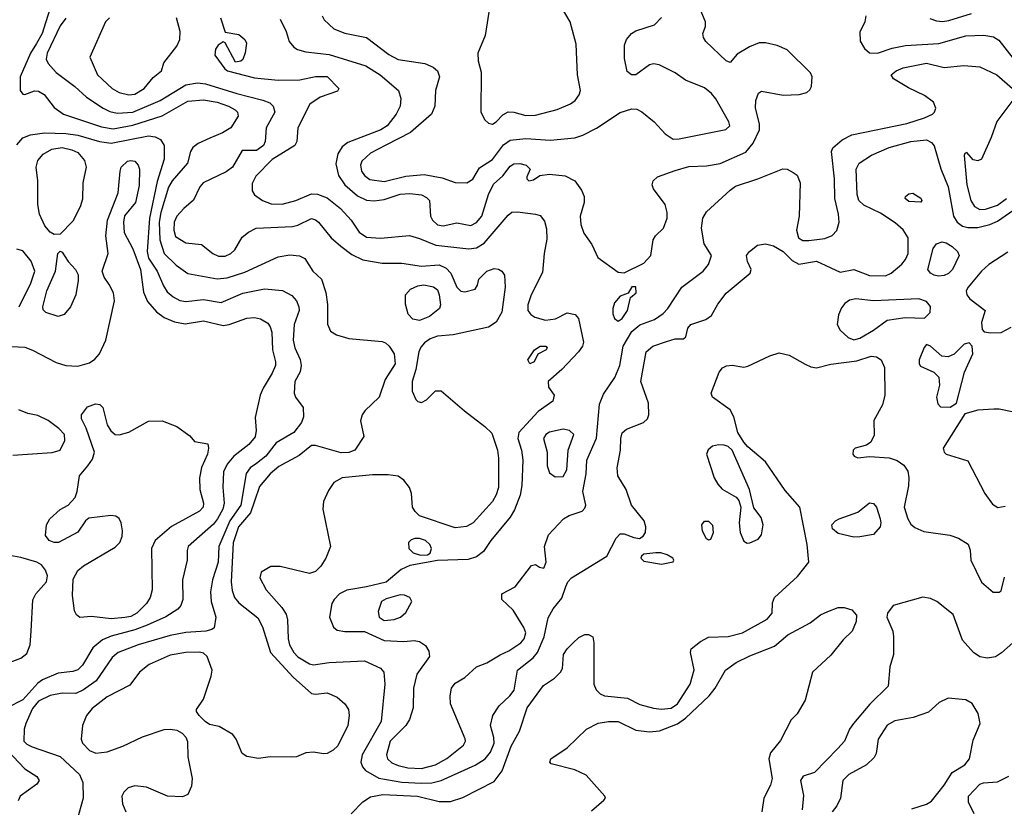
# Model space of a CAD drawing. Extents: x 1173029 to 1307123, y 522559 to 678521.
# Tile 506 of 623: x 1232909 to 1237920, y 639928 to 643935. Entities that reach past the tile are written whole.
import ezdxf

# ---------------------------------------------------------------- set-up
doc = ezdxf.new("R2010")
doc.units = 0

msp = doc.modelspace()

# ---------------------------------------------------------------- linework, layer by layer
at = {"layer": '0CON10XD'}
for points in [[(1233072, 644015), (1233024.4, 643865), (1232994.3, 643814.3), (1232964, 643765), (1232911.5, 643645), (1232912, 643575), (1232925, 643556.7), (1232935, 643553.8), (1232985, 643572.9), (1233005, 643571.9), (1233034.6, 643554.6), (1233085, 643487.8), (1233132.9, 643455), (1233325, 643389.8), (1233385, 643379.3), (1233485, 643397.7), (1233634.8, 643445.2), (1233765, 643520.7), (1233845, 643526.7), (1233914.8, 643514.8), (1233972.2, 643495), (1234005.7, 643475.7), (1234017.5, 643465), (1234021.5, 643445), (1233984.4, 643385), (1233940.9, 643359.1), (1233877.2, 643332.8), (1233817.1, 643305), (1233791.4, 643285), (1233779.4, 643265), (1233762.7, 643205), (1233685, 643114.6), (1233667.5, 643082.5), (1233628.6, 642955), (1233619.9, 642905), (1233621.9, 642815), (1233645.3, 642745), (1233705, 642686), (1233765, 642643.8), (1233915, 642616.4), (1233965, 642621.6), (1234055, 642650.8), (1234225, 642728.7), (1234285, 642739.3), (1234334, 642734), (1234359.8, 642719.8), (1234401.4, 642655), (1234445.5, 642615.5), (1234467.6, 642547.6), (1234475.4, 642485.4), (1234475.4, 642385.4), (1234490.9, 642350.9), (1234521.4, 642331.4), (1234585, 642313.5), (1234755, 642298.6), (1234771.3, 642291.3), (1234790, 642275), (1234814.4, 642235), (1234820.4, 642185), (1234770, 642105), (1234739.4, 642015), (1234665.6, 641945), (1234652.5, 641925), (1234644.5, 641895), (1234660.6, 641815), (1234615, 641745.6), (1234585, 641732.5), (1234545, 641731.6), (1234415, 641769.6), (1234395, 641768.2), (1234331.4, 641718.6), (1234228.1, 641661.9), (1234183.8, 641625), (1234130.3, 641559.7), (1234104.9, 641485.1), (1234083.4, 641426.6), (1234022.2, 641355), (1233995.7, 641274.3), (1233986.5, 641075), (1233991.4, 641031.4), (1234003.1, 640995), (1234025, 640968.8), (1234122.2, 640892.2), (1234145, 640846), (1234185.3, 640715), (1234300.5, 640590.5), (1234395, 640507.8), (1234415, 640504.5), (1234475, 640511.1), (1234525, 640487.8), (1234564.2, 640455), (1234582.9, 640425), (1234586.9, 640395), (1234580, 640345), (1234528.8, 640241.2), (1234505, 640218.5), (1234475, 640202.2), (1234455, 640199.5), (1234405, 640207.8), (1234365, 640205.6), (1234317.5, 640185), (1234295, 640183.1), (1234185, 640185.7), (1234125, 640176.9), (1234065, 640186.7), (1234041.7, 640201.7), (1234012, 640275), (1233995, 640298.8), (1233925, 640338.8), (1233875, 640350), (1233854.1, 640364.1), (1233823.3, 640395), (1233810, 640415), (1233810, 640425), (1233845, 640477.5), (1233884.6, 640595), (1233889.3, 640625), (1233863.8, 640695), (1233845, 640712.1), (1233825, 640717.3), (1233755, 640715.8), (1233675, 640702.7), (1233568.6, 640655), (1233518.6, 640615), (1233469.8, 640550.2), (1233355, 640489.4), (1233279, 640431), (1233250, 640395), (1233229.6, 640345), (1233222.7, 640275), (1233229.1, 640255), (1233265, 640217.1), (1233296.4, 640203.6), (1233355, 640209.5), (1233435, 640238.6), (1233533.9, 640286.1), (1233645, 640323.4), (1233676.2, 640326.2), (1233709.8, 640319.8), (1233736.2, 640305), (1233754.3, 640285), (1233763.2, 640263.2), (1233765.9, 640184.1), (1233786.9, 640075), (1233784.2, 640035), (1233765, 639993.8), (1233737.9, 639982.1), (1233662.5, 639985), (1233555, 640030), (1233495, 640037.5), (1233462, 640028), (1233438.9, 640005), (1233429.1, 639985), (1233432.1, 639945), (1233450.5, 639905)], [(1234629, 643039), (1234675, 643016.5), (1234712.9, 643012.9), (1234765, 643020.3), (1234845, 643047.7), (1234895, 643051.1), (1234953.8, 643043.8), (1234980.4, 643030.4), (1234995.5, 643015), (1235000.3, 642935), (1235010.7, 642915), (1235035, 642891.6), (1235065, 642887.2), (1235135, 642901.2), (1235205, 642888.8), (1235235, 642902.7), (1235261.3, 642935), (1235294.8, 643045), (1235321, 643099), (1235368.8, 643141.2), (1235405, 643190.5), (1235425, 643201.1), (1235455, 643204.3), (1235487.5, 643195), (1235506.7, 643175), (1235491.2, 643135), (1235491.2, 643125), (1235500, 643115), (1235525, 643121.2), (1235557.1, 643142.9), (1235605, 643149.5), (1235685, 643140), (1235734.6, 643114.6), (1235767.8, 643067.8), (1235781.9, 643035), (1235781.9, 643005), (1235762.2, 642935), (1235765, 642892.5), (1235779.7, 642849.7), (1235821.5, 642791.5), (1235851.5, 642725), (1235955, 642651.4), (1235985, 642647.5), (1236085, 642696.8), (1236122.3, 642735), (1236133.6, 642815), (1236145.3, 642834.7), (1236185.9, 642874.1), (1236204.6, 642925), (1236204.5, 642955), (1236194.6, 642994.6), (1236134.5, 643075), (1236127.5, 643095), (1236133.3, 643115), (1236156, 643135), (1236245, 643167.8), (1236315, 643187.5), (1236405, 643191.8), (1236475, 643203.8), (1236605, 643260.8), (1236642.9, 643307.1), (1236674.7, 643375), (1236674.1, 643405), (1236654.7, 643484.7), (1236656.1, 643523.9), (1236668.9, 643561.1), (1236685, 643571.4), (1236795, 643551.8), (1236875.9, 643554.1), (1236915.4, 643564.6), (1236931.3, 643578.7), (1236938.6, 643595), (1236941.8, 643645), (1236934.6, 643665), (1236815, 643782.3), (1236765, 643804.6), (1236705, 643817.1), (1236673.1, 643816.9), (1236623.3, 643796.7), (1236560.9, 643759.1), (1236525, 643717.5), (1236505, 643726.2), (1236401.2, 643825), (1236388.8, 643845), (1236386, 643865), (1236399.1, 643900.9), (1236400, 643925), (1236362.7, 644012.7)], [(1235301.9, 644005), (1235278.1, 643855), (1235241.1, 643765), (1235243.5, 643725), (1235257.9, 643667.9), (1235255.6, 643465), (1235276, 643425), (1235295, 643409.2), (1235315, 643402.9)], [(1235315, 643402.9), (1235334.2, 643415), (1235368.1, 643451.9), (1235395, 643465.6), (1235425, 643464.5), (1235485, 643448.5), (1235535, 643449.6), (1235645, 643478.5), (1235713.4, 643506.6), (1235736.6, 643523.4), (1235756.7, 643553.3), (1235762.7, 643575), (1235748.2, 643655), (1235740.9, 643810.9), (1235710.6, 643925), (1235651.5, 644025)], [(1233145, 643942.5), (1233115, 643904.5), (1233050, 643765), (1233043.4, 643735), (1233055, 643711.5), (1233095, 643667.1), (1233190.4, 643595), (1233250.3, 643540.3), (1233334.5, 643485), (1233368.7, 643468.7), (1233405, 643460.4), (1233485, 643464.1), (1233625, 643523.9), (1233755, 643604.2), (1233815, 643614.2), (1233855, 643609.5), (1234015, 643559.6), (1234146.4, 643526.4), (1234181.7, 643511.7), (1234199.5, 643495), (1234208.5, 643465), (1234164, 643385), (1234159.3, 643315), (1234150.7, 643295), (1234115, 643269.4), (1234041.1, 643268.9), (1233992.5, 643185), (1233959.7, 643160.3), (1233843.3, 643105), (1233826.7, 643085), (1233793.8, 643016.2), (1233745, 642974.4), (1233709.5, 642935), (1233695.5, 642905), (1233693.2, 642865), (1233702.9, 642832.9), (1233755, 642800.4), (1233835, 642790.6), (1233892.9, 642745), (1233922, 642732), (1233955, 642731.8), (1233984.3, 642745), (1234004.3, 642765), (1234041.3, 642828.7), (1234074.4, 642855), (1234112.5, 642875), (1234297.2, 642882.8), (1234325, 642890), (1234395, 642923.3), (1234415, 642917.5), (1234430, 642905), (1234494.5, 642825), (1234543, 642783), (1234600.5, 642740.5), (1234655, 642714.1), (1234755, 642695.8), (1234855, 642697.2), (1234955, 642681.2), (1235045, 642687.6), (1235080.6, 642670.6), (1235103.9, 642646.1), (1235135, 642574.2), (1235155, 642554.4), (1235175, 642550.6), (1235226.7, 642565), (1235240, 642585), (1235246.7, 642615), (1235286.7, 642655), (1235325, 642669.2), (1235345.8, 642665.8), (1235362.5, 642655), (1235376, 642635), (1235380, 642575), (1235362.4, 642447.6), (1235333.9, 642396.1), (1235295, 642370.9), (1235115, 642331.1), (1235035, 642325.2), (1234998.8, 642311.2), (1234969, 642291), (1234950.5, 642269.5), (1234940.3, 642245), (1234925.2, 642154.8), (1234906.2, 642095), (1234906.5, 642045), (1234925, 642002), (1234935, 641992.9), (1234955, 641988.1), (1234979.5, 642000.5), (1235025, 642047.5), (1235055, 642047.5), (1235172.5, 641945), (1235276, 641866), (1235311.9, 641831.9), (1235341.5, 641745), (1235346.8, 641705), (1235346, 641555), (1235335, 641517.5), (1235315, 641484.4), (1235217.1, 641375), (1235183.7, 641356.3), (1235125, 641350), (1234945, 641411.8), (1234922.2, 641432.2), (1234908.7, 641455), (1234903.5, 641525), (1234893.9, 641555), (1234865, 641592.8), (1234835, 641612.2), (1234785, 641619.2), (1234705, 641619.6), (1234550, 641605), (1234508.9, 641581.1), (1234480.9, 641539.1), (1234455, 641483.3), (1234452.7, 641445), (1234490.6, 641255), (1234467.8, 641195), (1234441.8, 641155), (1234415, 641128.2), (1234385, 641117.3), (1234235, 641152.9), (1234187.3, 641152.7), (1234138.8, 641125), (1234131.4, 641095), (1234164.4, 641035), (1234243.6, 640945), (1234265, 640910.8), (1234272.6, 640882.6), (1234276.5, 640785), (1234282.9, 640755), (1234304, 640715), (1234325, 640693.4), (1234385, 640658.2), (1234405, 640652.9), (1234485.3, 640665.3), (1234665, 640673.1), (1234745, 640636.7), (1234763.3, 640615), (1234767.9, 640555), (1234748.7, 640365), (1234652.3, 640195), (1234645, 640157.5), (1234653.4, 640133.4), (1234668.9, 640115), (1234736.6, 640076.6), (1234855, 640055.9), (1234955, 640050.3), (1235006.6, 640053.4), (1235055, 640065.2), (1235227.8, 640142.2), (1235279.1, 640175), (1235305, 640209.4), (1235323.7, 640255), (1235322.7, 640282.7), (1235306.2, 640345), (1235316.9, 640395), (1235349.5, 640445), (1235404.6, 640495), (1235425.2, 640524.8), (1235442.4, 640625), (1235522.1, 640687.9), (1235544.3, 640715.7), (1235578.4, 640795), (1235598.3, 640891.7), (1235625, 640938), (1235667.8, 640992.2), (1235689.3, 641050.7)], [(1233366, 643945), (1233346.9, 643925), (1233266, 643745), (1233305.6, 643655), (1233379.4, 643585), (1233416.2, 643565), (1233465, 643552.9), (1233495, 643556.7), (1233542.9, 643585), (1233589.3, 643640.7), (1233631.2, 643675), (1233643.3, 643715), (1233708.8, 643801.2), (1233724.4, 643835), (1233725.5, 643875), (1233706.9, 643945)], [(1233932.1, 643945), (1233955, 643872.5), (1234025, 643859.4), (1234055.7, 643835), (1234064.2, 643815), (1234056.2, 643766.2), (1234045, 643733.3), (1234035, 643723.3), (1234008.3, 643718.3), (1233955, 643817.5), (1233945, 643822.5), (1233920, 643805), (1233906.2, 643785), (1233902, 643755), (1233953.8, 643685), (1233967.5, 643675), (1234105, 643639.7), (1234225, 643627.5), (1234335, 643628.8), (1234415, 643646.7), (1234475, 643645.7), (1234533.3, 643585), (1234527.7, 643572.3), (1234438.2, 643541.8), (1234385.6, 643505), (1234324.5, 643385), (1234319.5, 643315), (1234310, 643295), (1234195, 643223.2), (1234110.6, 643139.4), (1234092, 643102), (1234093.3, 643065), (1234104.6, 643044.6), (1234145, 643015.4), (1234188.5, 642998.5), (1234245, 642997.3), (1234315, 643014.8), (1234395, 643048.9), (1234425, 643047.1), (1234475, 643028), (1234541.5, 642975), (1234596.5, 642915), (1234637.8, 642855), (1234675, 642828.8), (1234745, 642823.1), (1234893.4, 642836.6), (1234945, 642822.7), (1235028.1, 642788.1), (1235195, 642769), (1235235, 642775.2), (1235272.6, 642797.4), (1235395, 642940), (1235414.6, 642955.4), (1235442.5, 642957.5), (1235535, 642945.5), (1235558.2, 642938.2), (1235580.7, 642910.7), (1235590.6, 642870.6), (1235592, 642818), (1235577.9, 642745), (1235570.8, 642649.2), (1235512.7, 642535), (1235495.3, 642485), (1235494.7, 642455), (1235510, 642435), (1235531.2, 642421.2), (1235585, 642406.8), (1235636.3, 642413.7), (1235695, 642444.3), (1235735.9, 642435.9), (1235753.8, 642415), (1235779.6, 642295), (1235773.8, 642275), (1235752.9, 642245), (1235667.9, 642155), (1235599.1, 642095), (1235600.6, 642065), (1235630, 642025), (1235622.9, 641995), (1235547.7, 641942.3), (1235449.2, 641835), (1235444.7, 641805), (1235463.2, 641745), (1235469.5, 641695), (1235464.7, 641565.3), (1235456.2, 641516.2), (1235428, 641442), (1235405.4, 641405), (1235307.7, 641285), (1235270.4, 641229.6), (1235235, 641203.1), (1235191.1, 641188.9), (1235035, 641184.2), (1234895, 641159.1), (1234851.4, 641138.6), (1234775, 641073.9), (1234675, 641049.1), (1234575, 641033.3), (1234537.5, 641015), (1234509.2, 640985), (1234497.5, 640965), (1234486, 640895), (1234506.2, 640845), (1234525, 640828.8), (1234565, 640822.2), (1234665, 640822.7), (1234765, 640775.9), (1234865, 640772.1), (1234916.5, 640776.5), (1234945, 640771.4), (1234975, 640750.8), (1234992.4, 640722.4), (1234994.3, 640695), (1234930, 640605), (1234913.8, 640535), (1234911.8, 640435), (1234892.9, 640375), (1234873.8, 640345), (1234795.3, 640265), (1234776.2, 640195), (1234780.9, 640175), (1234803.1, 640155), (1234835, 640140.2), (1234885, 640128.3), (1234955, 640125.2), (1235025.2, 640144.8), (1235083.2, 640176.8), (1235168.2, 640245), (1235177.7, 640265), (1235176.5, 640276.5), (1235102.5, 640455), (1235100, 640495), (1235107.1, 640535), (1235125, 640560), (1235175, 640588.8), (1235235, 640642.9), (1235286.9, 640663.1), (1235353.9, 640703.9), (1235398.6, 640725), (1235459.4, 640765), (1235476.2, 640785), (1235485.3, 640815), (1235475, 640842.9), (1235420.6, 640930.6), (1235364, 640985), (1235363.3, 641015), (1235430.6, 641049.4), (1235515, 641158.8), (1235535, 641163.3), (1235555, 641150), (1235577.5, 641145), (1235588, 641175), (1235580, 641255), (1235600, 641315), (1235676.2, 641395), (1235705, 641412), (1235772.5, 641435), (1235785, 641450), (1235790, 641465), (1235775.6, 641535), (1235792.7, 641625), (1235796.5, 641695), (1235844.4, 641805.6), (1235860.4, 641979.6), (1235879.9, 642030.1), (1235937.5, 642115), (1235963.5, 642176.5), (1235981.2, 642275), (1236025, 642349.1), (1236065, 642382.8), (1236139.9, 642410.1), (1236185, 642441.1), (1236207.7, 642465), (1236278.6, 642575), (1236388, 642655), (1236415, 642690), (1236430.8, 642735), (1236392.5, 642795), (1236379.5, 642875), (1236386.7, 642925), (1236405, 642957.1), (1236525, 643068.6), (1236552.6, 643087.4), (1236665.3, 643124.7), (1236793.4, 643176.6), (1236815, 643174.2), (1236845, 643158), (1236865.8, 643145), (1236880.9, 643105), (1236876.2, 642935), (1236863.2, 642865), (1236873.1, 642825), (1236895, 642812), (1236925, 642812.4), (1237007.3, 642822.7), (1237045, 642837.1), (1237067.9, 642862.1), (1237080, 642905), (1237076.7, 642945), (1237057.6, 643025), (1237055.8, 643125), (1237040.8, 643265), (1237047.1, 643282.9), (1237095.8, 643324.2), (1237145, 643348.7), (1237425, 643407.8), (1237514.1, 643435.9), (1237554.5, 643455), (1237565.5, 643465), (1237572.7, 643485), (1237559.5, 643515), (1237515, 643548.8), (1237432, 643588), (1237356, 643635), (1237344, 643655), (1237370, 643675), (1237405, 643689.7), (1237525, 643713.2), (1237615, 643692.1), (1237715, 643702.5), (1237795, 643696), (1237882, 643655), (1237961.9, 643585)], [(1234449.4, 643955), (1234459.4, 643935), (1234508.5, 643888.5), (1234565, 643866.9), (1234675, 643843.8), (1234788.7, 643758.7), (1234835, 643732.8), (1234972.1, 643712.1), (1235013.3, 643693.3), (1235035.3, 643675.3), (1235045.5, 643645), (1235025.5, 643575), (1235022.1, 643495), (1235004.5, 643455), (1234899.2, 643360.8), (1234772.4, 643297.6), (1234695, 643255.9), (1234650.4, 643215), (1234644, 643195), (1234649.3, 643165), (1234665, 643141.8), (1234691.8, 643121.8), (1234765, 643111.6), (1234875, 643138.9), (1234967.9, 643147.9), (1235059.9, 643129.9), (1235125, 643106.5), (1235185, 643104.4)], [(1235185, 643104.4), (1235215, 643124), (1235248.8, 643181.2), (1235315, 643223.1), (1235372, 643298), (1235405, 643322.4), (1235485, 643331.1), (1235608.5, 643321.5), (1235735.4, 643334.6), (1235775, 643347.5), (1235845, 643382.7), (1235965, 643462.7), (1236025, 643481.9), (1236050.3, 643480.3), (1236075, 643465.7), (1236138.6, 643415), (1236195, 643354.4), (1236235, 643327.5), (1236265, 643328.2), (1236502.8, 643377.2), (1236524, 643395), (1236519.2, 643415), (1236452.4, 643532.4), (1236429.6, 643559.6), (1236395, 643588.9), (1236298.1, 643628.1), (1236245.4, 643665.4), (1236164.2, 643705.8), (1236135, 643710.6), (1236115, 643705.8), (1236045, 643654.2), (1236022.5, 643655), (1236001.7, 643671.7), (1235987.3, 643737.3), (1235987.1, 643805), (1235997.1, 643835), (1236022.9, 643865), (1236045, 643878.9), (1236140.9, 643909.1), (1236175, 643946.7)], [(1237216, 643955), (1237210.8, 643925), (1237185, 643872.5), (1237186.4, 643826.4), (1237208.3, 643788.3), (1237235, 643766.7), (1237275, 643765.5), (1237348.9, 643791.1), (1237416.9, 643803.1), (1237586.5, 643813.5), (1237725, 643852.6), (1237816.8, 643856.8), (1237865, 643847.5), (1237891.8, 643831.8), (1237965, 643738.2)], [(1237541.7, 643941.7), (1237575, 643930), (1237605, 643925.9), (1237638.4, 643931.6), (1237752.7, 643967.3)], [(1234235, 643937.1), (1234265.4, 643875.4), (1234281.1, 643825), (1234305, 643795.7), (1234323.4, 643783.4), (1234365, 643771.5), (1234485, 643757.9), (1234671.2, 643701.2), (1234743.3, 643655), (1234837.8, 643575), (1234848.9, 643535), (1234845.6, 643495), (1234825.5, 643455), (1234779.5, 643395), (1234748.1, 643375), (1234580, 643310), (1234551.2, 643288.8), (1234527.8, 643252.2), (1234518.8, 643201.2), (1234532.4, 643142.4), (1234563.8, 643095), (1234629, 643039)], [(1237963.6, 643526.4), (1237882.1, 643417.9), (1237853.7, 643336.3), (1237805, 643226), (1237785, 643217.5), (1237762.3, 643222.3), (1237729.3, 643259.3), (1237720, 643255), (1237716.4, 643243.6), (1237730.2, 643095), (1237750.6, 643015), (1237769.4, 642985), (1237795, 642969.6), (1237825, 642971.6), (1237885, 642991.1), (1237931.1, 643025)], [(1232895, 643297.9), (1232925, 643334.7), (1232965, 643350.2), (1233035, 643359.6), (1233145, 643355.5), (1233205, 643347.4), (1233315, 643315.9), (1233375, 643306.4), (1233565, 643344.1), (1233599.5, 643339.5), (1233626, 643326), (1233644.7, 643294.7), (1233644.1, 643225), (1233608.6, 643111.4), (1233570.3, 642925), (1233557.4, 642755), (1233565, 642722.3), (1233609.8, 642655), (1233641.1, 642581.1), (1233660.5, 642550.5), (1233690, 642525), (1233725, 642507.3), (1233755, 642501.6), (1233845, 642511.6), (1233935, 642496.6), (1234045, 642544.2), (1234156, 642566), (1234247.6, 642557.6), (1234295, 642531.9), (1234317.5, 642505), (1234330.4, 642475), (1234331.5, 642455), (1234306, 642385), (1234301.3, 642305), (1234310, 642265), (1234336.7, 642206.7), (1234341.3, 642175), (1234336.2, 642143.8), (1234308.9, 642095), (1234306, 642035), (1234313.8, 642015), (1234352.5, 641962.5), (1234354.6, 641915), (1234343.2, 641885), (1234305, 641835.5), (1234215, 641782.3), (1234162.7, 641715), (1234115, 641677.8), (1234082.8, 641655), (1234062.8, 641627.2), (1234034.5, 641465), (1233979.4, 641385), (1233923.3, 641255), (1233919, 641175), (1233890.7, 641085), (1233880.5, 641025), (1233883.3, 640975), (1233908.4, 640895), (1233898.6, 640841.4), (1233887.6, 640832.4), (1233856.4, 640823.6), (1233755, 640818.2), (1233675, 640802.7), (1233512.9, 640755), (1233410.6, 640715), (1233379.9, 640690.1), (1233298.8, 640571.2), (1233234.4, 640525.6), (1233195, 640507.6), (1233125, 640508.2), (1233065, 640496.6), (1233005, 640467.8), (1232975, 640431.3), (1232940, 640355), (1232932.6, 640325), (1232930.4, 640265), (1232945, 640248.9), (1232973.1, 640235), (1233115.9, 640185.9), (1233213.9, 640095), (1233231.3, 640055), (1233232, 639975), (1233200.3, 639859.7)], [(1235689.3, 641050.7), (1235699.5, 641075), (1235717.1, 641095), (1235898.1, 641205), (1235945, 641297.5), (1235965, 641318.6), (1235985, 641318.6), (1236035, 641300), (1236063.6, 641296.4), (1236081.7, 641308.3), (1236093.9, 641326.1), (1236095.8, 641355), (1236087.1, 641385), (1236023.1, 641465), (1235995.4, 641545), (1235953.3, 641615), (1235949.7, 641655), (1235967.7, 641745), (1235968.5, 641805), (1235976, 641834), (1235997.6, 641852.4), (1236084.5, 641885), (1236103.9, 641905), (1236111.5, 641925), (1236110, 641985), (1236071.4, 642095), (1236097.5, 642245), (1236132, 642275), (1236201.5, 642298.5), (1236245, 642311.4), (1236288, 642312), (1236298.8, 642321.2), (1236310, 642365), (1236325, 642384.2), (1236400.7, 642409.3), (1236429.8, 642430.2), (1236461.9, 642488.1), (1236505, 642544.4), (1236627.5, 642645), (1236631.9, 642665), (1236613.3, 642705), (1236608.9, 642735), (1236623.5, 642756.5), (1236665, 642787.3), (1236705, 642795.4), (1236745, 642785.4), (1236795, 642756.2), (1236840.5, 642710.5), (1236875, 642692), (1236965, 642707.1), (1237085, 642651.1), (1237155, 642664.4), (1237235, 642633.3), (1237315, 642632.2), (1237344, 642646), (1237398.2, 642691.8), (1237418.2, 642715), (1237430.9, 642745), (1237431.8, 642825), (1237406, 642866), (1237365, 642902), (1237290.5, 642950.5), (1237205, 642992.3), (1237179.5, 643015), (1237171.2, 643045), (1237166.5, 643175), (1237181.4, 643205), (1237245, 643246.2), (1237334.8, 643285.2), (1237445, 643315.3), (1237525, 643323.2), (1237550.5, 643310.5), (1237563.6, 643293.6), (1237597, 643177), (1237635.2, 643085.2), (1237661.6, 642935), (1237680, 642905), (1237707.1, 642885), (1237735, 642877.6), (1237785, 642877.7), (1237847.3, 642892.7), (1237885, 642910), (1237985, 642979.2)], [(1233085, 642842), (1233065, 642854), (1233037.2, 642887.2), (1233010, 642945), (1233001.5, 642995), (1233001.8, 643115), (1232993.8, 643185), (1233001.7, 643218.3), (1233029.1, 643250.9), (1233073.4, 643276.6), (1233125, 643285.2), (1233175, 643273.3), (1233205, 643258.8), (1233238.5, 643218.5), (1233248.2, 643185), (1233231.5, 643105), (1233228.6, 643021.4), (1233217, 642983), (1233179.8, 642910.2), (1233115, 642843.8), (1233085, 642842)], [(1232835, 642274.1), (1232935, 642269.5), (1232975, 642254.3), (1233095, 642190.6), (1233145, 642176.5), (1233205, 642172.6), (1233265, 642189.3), (1233291.9, 642208.1), (1233315, 642235.4), (1233347.1, 642305), (1233392, 642505), (1233387.5, 642545), (1233365, 642588.5), (1233339.6, 642625), (1233330, 642655), (1233359.2, 642745), (1233348.2, 642835), (1233355.7, 642915), (1233410, 643055), (1233420, 643165), (1233426.7, 643185), (1233458, 643215), (1233475, 643219.6), (1233495, 643215.4), (1233512.7, 643195), (1233518.8, 643175), (1233518.1, 643091.9), (1233498.2, 643005), (1233442.7, 642937.3), (1233437.1, 642905), (1233442, 642852), (1233485, 642768.6), (1233524.1, 642665), (1233539, 642549), (1233560.7, 642500.7), (1233605, 642449.6), (1233645, 642419.7), (1233697.9, 642397.9), (1233751.9, 642388.1), (1233845, 642402.3), (1233945, 642378.7), (1233975.9, 642384.1), (1234065, 642417.3), (1234105, 642420.5), (1234135, 642412.5), (1234172, 642392), (1234185, 642373.3), (1234191.9, 642345), (1234196.5, 642255), (1234211.5, 642195), (1234210.5, 642175), (1234195, 642136.7), (1234148.7, 642061.3), (1234133.9, 642025), (1234108, 641912), (1234112.5, 641845), (1234107.1, 641812.9), (1234076.2, 641773.8), (1234000, 641715), (1233966, 641674), (1233946.6, 641635), (1233943, 641557), (1233950, 641475), (1233943, 641445), (1233916.6, 641395), (1233895, 641368), (1233766.9, 641255), (1233761.1, 641235), (1233761.1, 641185), (1233738.2, 641085), (1233739.5, 640985), (1233729.4, 640955), (1233713.8, 640936.2), (1233653.1, 640896.9), (1233558.5, 640855), (1233495, 640830.9), (1233375, 640799.5), (1233330.3, 640779.7), (1233281.4, 640738.6), (1233228.7, 640651.3), (1233205, 640627.5), (1233180.7, 640619.3), (1233105, 640610.9), (1233025, 640577.1), (1233001, 640559), (1232925, 640474.2), (1232846.4, 640433.6)], [(1237495, 643007.5), (1237435, 643010.6), (1237416.2, 643025), (1237418, 643035), (1237435, 643050), (1237455, 643052), (1237495, 643027.5), (1237500, 643015), (1237495, 643007.5)], [(1237585, 642630), (1237564, 642635), (1237544.3, 642645), (1237531.1, 642665), (1237558.1, 642771.9), (1237576, 642794), (1237604.6, 642805.4), (1237625, 642800.4), (1237655, 642780.8), (1237681.8, 642755), (1237690.9, 642735), (1237656.1, 642663.9), (1237636.1, 642643.9), (1237615, 642633.3), (1237585, 642630)], [(1232906.9, 642475), (1232966.1, 642595), (1232985.8, 642655), (1232967.1, 642707.1), (1232925, 642759.5), (1232895, 642766.9)], [(1233105, 642424.5), (1233042.9, 642445), (1233029.4, 642459.4), (1233026.5, 642475), (1233047.6, 642555), (1233091.8, 642655), (1233103.8, 642745), (1233115, 642757.5), (1233125, 642752.5), (1233155.5, 642705.5), (1233194, 642665), (1233206.8, 642636.8), (1233207.6, 642607.6), (1233195.4, 642535), (1233168.2, 642475), (1233135, 642435.5), (1233105, 642424.5)], [(1237937.6, 642752.4), (1237841, 642689), (1237804.6, 642655), (1237736.9, 642575), (1237726.9, 642555), (1237730, 642535), (1237745, 642515.7), (1237823.3, 642455), (1237803.8, 642395), (1237808.3, 642358.3), (1237817, 642347), (1237851.2, 642341.2), (1237905, 642343.8), (1237955, 642370)], [(1234945, 642404.5), (1234910.7, 642410.7), (1234886.2, 642436.2), (1234872.1, 642487.9), (1234872.5, 642535), (1234898.1, 642565), (1234935, 642581.6), (1234965.7, 642585.7), (1235015.3, 642575.3), (1235035, 642560.6), (1235045, 642536), (1235050.4, 642485), (1235046.5, 642465), (1234995.2, 642424.8), (1234945, 642404.5)], [(1235955, 642401.8), (1235975, 642415.4), (1236003.4, 642455), (1236018.8, 642521.2), (1236046, 642545), (1236045, 642576.2), (1236025, 642576.7), (1236006.4, 642543.6), (1235965, 642528.1), (1235936.5, 642495), (1235927.6, 642465), (1235928.9, 642438.9), (1235937.3, 642415), (1235955, 642401.8)], [(1237155, 642306.4), (1237185, 642314.2), (1237255, 642355.4), (1237325, 642406.7), (1237415, 642419.6), (1237515, 642416.5), (1237543.8, 642445), (1237545.3, 642475.3), (1237525, 642502.2), (1237485, 642514.5), (1237255, 642505.4), (1237165, 642515.3), (1237132.5, 642507.5), (1237108.2, 642491.8), (1237091.2, 642468.8), (1237076.6, 642433.4), (1237070.4, 642385), (1237084.6, 642355), (1237125, 642318.4), (1237155, 642306.4)], [(1237645, 641963.8), (1237676.7, 641985), (1237718.3, 642141.7), (1237760, 642235), (1237757.5, 642275), (1237741.7, 642291.7), (1237716.4, 642283.6), (1237665.8, 642234.2), (1237635, 642220), (1237603, 642223), (1237545, 642274), (1237525, 642282), (1237512.6, 642267.4), (1237487.8, 642205), (1237486.9, 642185), (1237493.1, 642173.1), (1237561.5, 642141.5), (1237586.8, 642116.8), (1237590, 642075), (1237575.8, 642015), (1237581.4, 641981.4), (1237596, 641966), (1237645, 641963.8)], [(1234597.1, 639895), (1234655, 639955.6), (1234695, 639981.1), (1234757.4, 639992.6), (1234934.1, 639984.1), (1235045, 639958.2), (1235102.2, 639957.8), (1235165, 639978.1), (1235325, 640059.1), (1235365, 640113.1), (1235410.9, 640239.1), (1235453.8, 640316.2), (1235492.9, 640435), (1235575, 640547.8), (1235631.1, 640585), (1235662.2, 640615), (1235671.1, 640635), (1235677.8, 640705), (1235695, 640734), (1235725.8, 640765), (1235755, 640792), (1235785, 640807.5), (1235805, 640808), (1235826.7, 640795), (1235832, 640765), (1235831.5, 640555), (1235843.3, 640525), (1235864.2, 640505), (1235885.4, 640495.4), (1236002.7, 640482.7), (1236065, 640450.9), (1236135, 640432.5), (1236175, 640427.8), (1236225, 640431.9), (1236257.7, 640455), (1236321.8, 640555), (1236342, 640628), (1236322.5, 640715), (1236326.7, 640735), (1236375, 640772), (1236415, 640793.8), (1236515, 640797.3), (1236588.8, 640815), (1236713.3, 640885), (1236738.5, 640915), (1236741.1, 640968.9), (1236751.1, 640995), (1236868.4, 641101.6), (1236925.7, 641175.7), (1236917.2, 641265), (1236879.4, 641455), (1236805, 641540), (1236704.4, 641685), (1236615, 641761.2), (1236595, 641785.4), (1236564.7, 641835), (1236543.5, 641915), (1236525, 641950), (1236435.8, 642015), (1236429.2, 642035), (1236468.7, 642141.3), (1236486.6, 642163.4), (1236506.6, 642173.4), (1236535, 642177.1), (1236595, 642167.8), (1236615, 642172.2), (1236727.5, 642225), (1236775, 642240), (1236825, 642228), (1236907.5, 642182.5), (1236935, 642168.6), (1236965, 642163.3), (1237037.3, 642182.7), (1237169.6, 642200.4), (1237242.8, 642222.8), (1237269.7, 642219.7), (1237293.9, 642203.9), (1237310.9, 642165), (1237311.5, 642025), (1237300.9, 641975), (1237256.1, 641896.1), (1237258.3, 641821.7), (1237241.2, 641785), (1237218.9, 641771.1), (1237162, 641755), (1237151.4, 641745), (1237150, 641725), (1237156.2, 641715), (1237175, 641705.8), (1237235, 641713.1), (1237335, 641706.5), (1237375, 641692.2), (1237408.6, 641668.6), (1237428.7, 641638.7), (1237434.4, 641604.4), (1237433.4, 641563.4), (1237411.2, 641455), (1237430, 641395), (1237445, 641368.6), (1237465, 641351.1), (1237511.1, 641331.1), (1237643.4, 641313.4), (1237687.3, 641297.3), (1237736.1, 641266.1), (1237746.8, 641236.8), (1237749.4, 641185), (1237804.3, 641074.3), (1237863, 641023), (1237895, 641022.5), (1237905, 641030), (1237920.9, 641099.1)], [(1235505, 642184.3), (1235496.2, 642205), (1235530, 642255), (1235557.5, 642275), (1235587.5, 642275), (1235593.3, 642265), (1235588.8, 642255), (1235546, 642234), (1235528, 642195), (1235505, 642184.3)], [(1232875, 641720), (1233075, 641732.9), (1233115, 641745.7), (1233140, 641795), (1233137.3, 641825), (1233109.2, 641855), (1233055, 641895.3), (1233001, 641921), (1232950.9, 641930.9), (1232905, 641950)], [(1233375, 640887.6), (1233275, 640898.9), (1233215, 640893.3), (1233198.1, 640908.1), (1233188.2, 640928.2), (1233177.8, 641005), (1233181.8, 641088.2), (1233205, 641132.2), (1233235, 641156.7), (1233395, 641251.5), (1233419.1, 641275), (1233430.8, 641305), (1233432.5, 641335), (1233426.1, 641375), (1233415, 641396.7), (1233398.6, 641408.6), (1233373.4, 641413.4), (1233261.3, 641398.7), (1233244.2, 641385.8), (1233205, 641327.1), (1233107.5, 641275), (1233085, 641275.6), (1233060, 641285), (1233040.9, 641310.9), (1233046.7, 641365), (1233063.3, 641395), (1233115, 641442.5), (1233156.2, 641465), (1233192.5, 641505), (1233202.2, 641535), (1233213.1, 641615), (1233256.9, 641665), (1233280.7, 641699.3), (1233290.6, 641735), (1233247.5, 641857.5), (1233224.5, 641905), (1233224.4, 641925), (1233254.2, 641965), (1233295, 641981.4), (1233317, 641977), (1233332.2, 641962.2), (1233354.7, 641874.7), (1233373, 641843), (1233395.6, 641825.6), (1233415, 641822.9), (1233465, 641836.5), (1233565, 641892.5), (1233635, 641893.5), (1233709.2, 641865), (1233775, 641818), (1233798.8, 641788.8), (1233866.7, 641776.7), (1233870, 641755), (1233864.5, 641725), (1233833.9, 641656.1), (1233823.8, 641605), (1233826.7, 641545), (1233845.3, 641475), (1233842.5, 641455), (1233825, 641434), (1233682.9, 641357.1), (1233598.5, 641285), (1233580.5, 641245), (1233583.8, 641035), (1233573.8, 640995), (1233554.6, 640965), (1233505.4, 640915), (1233475, 640899.5), (1233445, 640894.4), (1233375, 640887.6)], [(1237968.3, 641938.3), (1237895, 641953.5), (1237866.4, 641953.6), (1237785, 641948.6), (1237719.3, 641930.7), (1237610, 641755), (1237614.2, 641735), (1237625, 641724.3), (1237735, 641690), (1237821.4, 641525), (1237860.6, 641470.6), (1237887.3, 641452.7), (1237925, 641460.8)], [(1235635, 641608.6), (1235675, 641611.5), (1235693.3, 641645), (1235700.6, 641745), (1235729.4, 641825), (1235708, 641845), (1235675, 641851.1), (1235605, 641836), (1235586.7, 641825), (1235575.6, 641805), (1235593.5, 641735), (1235594.5, 641665), (1235605, 641630), (1235635, 641608.6)], [(1236612.1, 641272.1), (1236625, 641274.2), (1236667.3, 641292.7), (1236684, 641315), (1236692.5, 641365), (1236683, 641403), (1236645, 641452.5), (1236624.4, 641545), (1236536, 641745), (1236515, 641763.8), (1236495, 641770.5), (1236465, 641772.7), (1236435, 641765.5), (1236412.4, 641747.6), (1236405.5, 641725), (1236443.9, 641605), (1236462.3, 641572.3), (1236485, 641547.5), (1236555, 641505.8), (1236569.3, 641489.3), (1236578.9, 641455), (1236570.4, 641375), (1236576.6, 641326.6), (1236595, 641282), (1236612.1, 641272.1)], [(1237155, 641302.5), (1237075, 641320.9), (1237045.7, 641345), (1237042.9, 641365), (1237060.8, 641385), (1237080, 641395), (1237175, 641428.9), (1237235, 641477.1), (1237254.3, 641474.3), (1237269.4, 641455), (1237288.8, 641395), (1237292.5, 641375), (1237287.8, 641355), (1237254, 641316), (1237185, 641304.5), (1237155, 641302.5)], [(1236415, 641286.7), (1236405, 641293.8), (1236385, 641333.3), (1236380.8, 641365), (1236395, 641384), (1236415, 641384), (1236435, 641363.3), (1236438.5, 641325), (1236425, 641291.2), (1236415, 641286.7)], [(1234949.2, 641210.8), (1234985, 641212), (1234999.2, 641220.8), (1235005.7, 641245), (1234996.9, 641265), (1234974.3, 641285), (1234945, 641296.2), (1234920, 641295), (1234901.5, 641288.5), (1234888, 641275), (1234889.2, 641245), (1234912.4, 641222.4), (1234949.2, 641210.8)], [(1232834.4, 640655.6), (1232915, 640687.3), (1232945, 640710.6), (1232962, 640755), (1232967.3, 640825), (1232976.4, 640983.6), (1232990.9, 641015), (1233045.5, 641075), (1233050.9, 641105), (1233041.1, 641135), (1233020.9, 641160.9), (1232996, 641175), (1232915, 641198.9), (1232858.5, 641208.5)], [(1236175, 641164.4), (1236235, 641177.5), (1236238.8, 641185), (1236233.3, 641195), (1236205, 641213.3), (1236173, 641223), (1236147, 641223), (1236085, 641216.7), (1236073.3, 641205), (1236070, 641195), (1236085, 641180), (1236175, 641164.4)], [(1234765, 640879.2), (1234815, 640883.6), (1234847.1, 640895), (1234875, 640919.2), (1234905.7, 640975), (1234895.5, 640995.5), (1234867.7, 641007.7), (1234845, 641008.5), (1234775, 640989.1), (1234751.2, 640975), (1234733.5, 640925), (1234738.9, 640895), (1234765, 640879.2)], [(1237964.5, 640765.5), (1237906.8, 640713.2), (1237875.9, 640694.1), (1237835, 640687.1), (1237795, 640692.9), (1237764, 640715), (1237708, 640778), (1237659.3, 640909.3), (1237577.1, 640975), (1237545, 640991.1), (1237505, 640996.8), (1237354.4, 640955.6), (1237326, 640915), (1237322.5, 640895), (1237352.5, 640825), (1237356.9, 640795), (1237355.6, 640705), (1237337, 640643), (1237328.6, 640545), (1237236.4, 640453.6), (1237153.5, 640355), (1237132.5, 640325), (1237106.7, 640265), (1237073.5, 640226.5), (1236955, 640105.8), (1236897, 640087), (1236883.5, 640065), (1236898.3, 639988.3), (1236891.3, 639915)], [(1235820.1, 639909.9), (1235882.5, 639965), (1235891.2, 639975), (1235888, 639985), (1235792.4, 640092.4), (1235735, 640119.1), (1235615, 640150), (1235607, 640157), (1235612.5, 640175), (1235695, 640231.4), (1235794.1, 640325.9), (1235853.6, 640356.4), (1235905.3, 640365.3), (1235955, 640364.7), (1236045, 640320.4), (1236115, 640311.8), (1236165, 640317.2), (1236257.8, 640352.2), (1236298.6, 640381.4), (1236418.5, 640495), (1236449.3, 640535), (1236501.2, 640625), (1236555, 640664.5), (1236625, 640699.5), (1236751.3, 640748.7), (1236818, 640805), (1236932.6, 640867.4), (1236985, 640906.5), (1237022, 640925), (1237075, 640944.6), (1237105, 640944.5), (1237145, 640933.6), (1237167.6, 640905), (1237166.1, 640873.9), (1237145.5, 640825), (1237099.7, 640780.3), (1237038.1, 640701.9), (1236944, 640615), (1236907, 640473), (1236865.8, 640404.2), (1236835, 640372.5), (1236782.1, 640267.9), (1236730, 640205), (1236722.2, 640175), (1236738.2, 640075), (1236730.1, 640039.9), (1236695.7, 639975), (1236687.1, 639905)], [(1237449.1, 639920.9), (1237525, 639944.5), (1237550.2, 639959.8), (1237615, 640040), (1237655.4, 640104.6), (1237718.6, 640145), (1237743.5, 640175), (1237761.1, 640268.9), (1237797.5, 640355), (1237788, 640405), (1237756.3, 640456.3), (1237725, 640475.5), (1237635, 640483.1), (1237588.6, 640461.4), (1237535, 640412.7), (1237456.2, 640385), (1237362.7, 640367.3), (1237325, 640346.5), (1237278.8, 640275), (1237267.6, 640202.4), (1237258.3, 640181.7), (1237218.6, 640145), (1237129.4, 640095), (1237098.5, 640065), (1237086.5, 639975), (1237067.5, 639935), (1237045, 639904.3)], [(1232788.2, 640278.2), (1232935, 640123.3), (1232996, 640085), (1233008, 640065), (1232996, 640045), (1232912, 639985), (1232901.2, 639961.2)], [(1237767.1, 639895), (1237737.9, 639955), (1237737.7, 639985), (1237795, 640046.1), (1237815, 640053.2), (1237885, 640058.2), (1237943.4, 640086.6)]]:
    msp.add_lwpolyline(points, dxfattribs=at)

doc.saveas('drawing.dxf')
